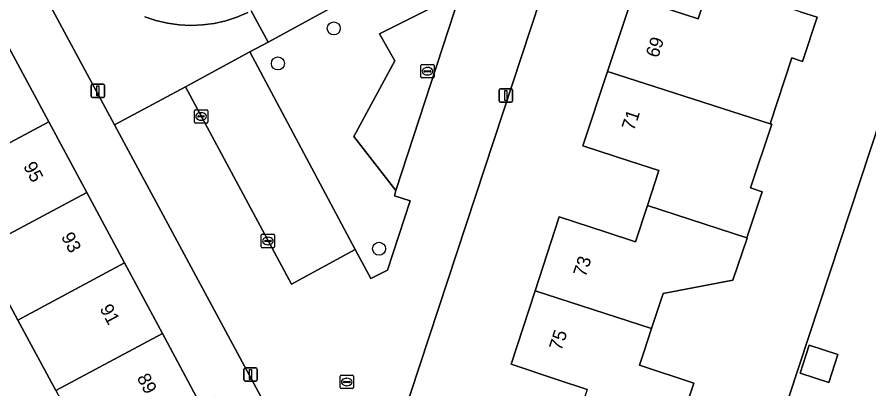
# Model space of a CAD drawing. Extents: x 157793 to 159380, y 380877 to 382313.
# Drawn here: x 159017.6 to 159081.4, y 381779.3 to 381807.1 of the extents above; entities that cross this region are included whole.
import ezdxf

# ---------------------------------------------------------------- set-up
doc = ezdxf.new("R2010")
doc.units = 0
for name, color, linetype in [('IMGEO_Boom', 7, 'Continuous'), ('IMGEO_Erf', 7, 'Continuous'), ('IMGEO_Groenvoorziening', 7, 'Continuous'), ('IMGEO_Kolk', 7, 'Continuous'), ('IMGEO_Lichtmast', 7, 'Continuous'), ('IMGEO_Pand', 7, 'Continuous'), ('IMGEO_Pand_nummerreeks', 7, 'Continuous'), ('IMGEO_Parkeervlak_open', 7, 'Continuous'), ('IMGEO_Voetpad_open', 7, 'Continuous')]:
    doc.layers.add(name, color=color, linetype=linetype)

msp = doc.modelspace()

# ---------------------------------------------------------------- linework, layer by layer
at = {"layer": 'IMGEO_Boom'}
for centre in [(159041.307, 381806.281), (159037.126, 381803.656), (159044.696, 381789.773)]:
    msp.add_circle(centre, 0.489, dxfattribs=at)
at = {"layer": 'IMGEO_Erf'}
for points in [[(159075.974, 381866.892), (159059.531, 381816.868), (159045.688, 381774.756), (159071.299, 381766.292), (159071.386, 381766.556), (159068.822, 381767.383), (159069.694, 381770.085), (159072.274, 381769.253), (159085.348, 381808.976)], [(159064.809, 381808.233), (159068.584, 381806.992), (159069.476, 381809.705)], [(159060.263, 381779.238), (159058.089, 381779.957), (159054.576, 381781.119), (159056.376, 381786.629), (159058.186, 381792.172), (159061.701, 381791.017), (159063.887, 381790.298), (159064.778, 381793.008), (159065.639, 381795.628), (159063.454, 381796.346), (159059.959, 381797.495), (159061.805, 381803.066), (159063.645, 381808.616)], [(159076.216, 381807.527), (159077.479, 381807.115), (159076.4, 381803.81), (159075.585, 381804.076), (159073.973, 381799.139), (159074.086, 381799.102), (159072.487, 381794.333), (159073.369, 381794.037), (159072.212, 381790.586), (159072.241, 381790.576), (159071.186, 381787.431), (159065.958, 381786.425), (159065.094, 381783.795), (159064.51, 381782.021), (159064.189, 381781.045), (159068.247, 381779.71), (159067.419, 381777.125)], [(159020.497, 381779.152), (159017.659, 381784.433), (159014.816, 381789.721), (159011.973, 381795.01), (159009.131, 381800.299), (159006.231, 381805.693), (158999.159, 381801.948), (159000, 381800.383), (159002.059, 381796.552), (159004.901, 381791.266), (159007.741, 381785.981), (159010.573, 381780.713), (159013.413, 381775.429)]]:
    msp.add_lwpolyline(points, dxfattribs=at)
msp.add_lwpolyline([(159024.909, 381799.053), (159017.924, 381812.047), (159014.241, 381810.006), (159017.152, 381804.574), (159019.985, 381799.287), (159022.819, 381794), (159025.653, 381788.712), (159028.491, 381783.416), (159030.209, 381780.209), (159031.242, 381778.282), (159031.314, 381778.148), (159032.402, 381778.732), (159035.278, 381773.405), (159038.125, 381768.129), (159040.974, 381762.851), (159043.821, 381757.576), (159046.67, 381752.299), (159047.911, 381750), (159049.639, 381746.798), (159041.771, 381742.586), (159042.313, 381741.602), (159053.185, 381746.457), (159052.258, 381748.181), (159051.28, 381750)], close=True, dxfattribs=at)
at = {"layer": 'IMGEO_Groenvoorziening'}
msp.add_lwpolyline([(159112.829, 381848.642), (159113.045, 381849.399), (159113.067, 381850.187), (159112.496, 381852.062), (159112.145, 381853.9), (159111.989, 381855.765), (159111.008, 381857.806), (159110.656, 381858.625), (159110.018, 381859.574), (159109.197, 381860.37), (159108.228, 381860.977), (159101.91, 381863.842), (159100.945, 381860.757), (159102.25, 381860.329), (159086.702, 381813.089), (159087.55, 381812.812), (159086.206, 381808.696), (159085.348, 381808.976), (159072.274, 381769.253)], dxfattribs=at)
for points in [[(159045.949, 381794.15), (159042.807, 381798.191), (159045.882, 381803.844), (159044.73, 381805.884), (159049.771, 381808.393), (159050.774, 381808.892), (159051.654, 381811.517), (159050.861, 381811.781), (159049.374, 381812.276), (159047.081, 381811.046), (159043.118, 381808.92), (159041.663, 381808.121), (159036.393, 381805.264), (159035.017, 381804.518), (159042.91, 381789.722), (159044.07, 381787.547), (159045.332, 381788.175), (159047.03, 381793.359), (159045.842, 381793.747)], [(159050.774, 381808.892), (159049.771, 381808.393), (159044.73, 381805.884), (159045.882, 381803.844), (159042.807, 381798.191), (159045.949, 381794.15)], [(159076.221, 381780.445), (159076.894, 381782.544), (159079.032, 381781.859), (159078.36, 381779.76)]]:
    msp.add_lwpolyline(points, close=True, dxfattribs=at)
at = {"layer": 'IMGEO_Kolk'}
for p, q in [((159047.824, 381802.647), (159047.824, 381803.499)), ((159047.899, 381803.573), (159048.751, 381803.573)), ((159048.083, 381803.067), (159048.083, 381803.079)), ((159048.521, 381803.03), (159048.123, 381803.03)), ((159048.126, 381803.116), (159048.524, 381803.116)), ((159048.312, 381803.353), (159048.337, 381803.353)), ((159048.567, 381803.079), (159048.567, 381803.067)), ((159048.825, 381803.499), (159048.825, 381802.647)), ((159048.751, 381802.573), (159047.899, 381802.573)), ((159048.335, 381802.793), (159048.31, 381802.793)), ((159030.877, 381799.263), (159030.877, 381800.115)), ((159030.952, 381800.189), (159031.804, 381800.189)), ((159031.365, 381799.969), (159031.39, 381799.969)), ((159031.878, 381800.115), (159031.878, 381799.263)), ((159031.804, 381799.189), (159030.952, 381799.189)), ((159031.136, 381799.683), (159031.136, 381799.695)), ((159031.574, 381799.646), (159031.176, 381799.646)), ((159031.179, 381799.732), (159031.577, 381799.732)), ((159031.388, 381799.409), (159031.363, 381799.409)), ((159031.62, 381799.695), (159031.62, 381799.683)), ((159035.956, 381790.855), (159036.808, 381790.855)), ((159035.881, 381789.929), (159035.881, 381790.781)), ((159036.14, 381790.349), (159036.14, 381790.361)), ((159036.578, 381790.312), (159036.18, 381790.312)), ((159036.183, 381790.398), (159036.581, 381790.398)), ((159036.369, 381790.635), (159036.394, 381790.635)), ((159036.624, 381790.361), (159036.624, 381790.349)), ((159036.882, 381790.781), (159036.882, 381789.929)), ((159036.808, 381789.855), (159035.956, 381789.855)), ((159036.392, 381790.075), (159036.367, 381790.075)), ((159041.782, 381779.368), (159041.782, 381780.22)), ((159041.857, 381780.294), (159042.709, 381780.294)), ((159042.27, 381780.074), (159042.295, 381780.074)), ((159042.783, 381780.22), (159042.783, 381779.368)), ((159042.041, 381779.788), (159042.041, 381779.8)), ((159042.479, 381779.751), (159042.081, 381779.751)), ((159042.084, 381779.837), (159042.482, 381779.837)), ((159042.293, 381779.514), (159042.268, 381779.514)), ((159042.525, 381779.8), (159042.525, 381779.788)), ((159042.709, 381779.294), (159041.857, 381779.294))]:
    msp.add_line(p, q, dxfattribs=at)
for points in [[(159047.824, 381802.647), (159047.824, 381803.499)], [(159047.899, 381803.573), (159048.751, 381803.573)], [(159048.825, 381803.499), (159048.825, 381802.647)], [(159048.751, 381802.573), (159047.899, 381802.573)], [(159030.877, 381799.263), (159030.877, 381800.115)], [(159030.952, 381800.189), (159031.804, 381800.189)], [(159031.878, 381800.115), (159031.878, 381799.263)], [(159031.804, 381799.189), (159030.952, 381799.189)], [(159035.956, 381790.855), (159036.808, 381790.855)], [(159035.881, 381789.929), (159035.881, 381790.781)], [(159036.882, 381790.781), (159036.882, 381789.929)], [(159036.808, 381789.855), (159035.956, 381789.855)], [(159041.782, 381779.368), (159041.782, 381780.22)], [(159041.857, 381780.294), (159042.709, 381780.294)], [(159042.783, 381780.22), (159042.783, 381779.368)], [(159042.709, 381779.294), (159041.857, 381779.294)]]:
    msp.add_lwpolyline(points, dxfattribs=at)
for centre, radius, start, end in [((159047.901, 381803.497), 0.0765, 91.55205, 178.44795), ((159047.901, 381803.497), 0.0765, 91.55205, 178.44795), ((159048.123, 381803.076), 0.0403, 85.87752, 175.75265), ((159048.12, 381803.066), 0.0366, 178.93798, 274.71019), ((159048.524, 381803.073), 0.043, 264.86636, 352.45326), ((159048.528, 381803.078), 0.0386, 1.73085, 96.63898), ((159048.749, 381803.497), 0.0765, 1.55205, 88.44795), ((159048.749, 381803.497), 0.0765, 1.55205, 88.44795), ((159047.901, 381802.649), 0.0765, 181.55205, 268.44795), ((159047.901, 381802.649), 0.0765, 181.55205, 268.44795), ((159048.749, 381802.649), 0.0765, 271.55205, 358.44795), ((159048.749, 381802.649), 0.0765, 271.55205, 358.44795), ((159030.954, 381800.113), 0.0765, 91.55205, 178.44795), ((159030.954, 381800.113), 0.0765, 91.55205, 178.44795), ((159031.802, 381800.113), 0.0765, 1.55205, 88.44795), ((159031.802, 381800.113), 0.0765, 1.55205, 88.44795), ((159030.954, 381799.265), 0.0765, 181.55205, 268.44795), ((159030.954, 381799.265), 0.0765, 181.55205, 268.44795), ((159031.176, 381799.692), 0.0403, 85.87752, 175.75265), ((159031.173, 381799.682), 0.0366, 178.93798, 274.71019), ((159031.577, 381799.689), 0.043, 264.86636, 352.45326), ((159031.581, 381799.694), 0.0386, 1.73085, 96.63898), ((159031.802, 381799.265), 0.0765, 271.55205, 358.44795), ((159031.802, 381799.265), 0.0765, 271.55205, 358.44795), ((159035.958, 381790.779), 0.0765, 91.55205, 178.44795), ((159035.958, 381790.779), 0.0765, 91.55205, 178.44795), ((159036.806, 381790.779), 0.0765, 1.55205, 88.44795), ((159036.806, 381790.779), 0.0765, 1.55205, 88.44795), ((159036.18, 381790.358), 0.0403, 85.87752, 175.75265), ((159036.177, 381790.348), 0.0366, 178.93798, 274.71019), ((159036.581, 381790.355), 0.043, 264.86636, 352.45326), ((159036.585, 381790.36), 0.0386, 1.73085, 96.63898), ((159035.958, 381789.931), 0.0765, 181.55205, 268.44795), ((159035.958, 381789.931), 0.0765, 181.55205, 268.44795), ((159036.806, 381789.931), 0.0765, 271.55205, 358.44795), ((159036.806, 381789.931), 0.0765, 271.55205, 358.44795), ((159041.859, 381780.218), 0.0765, 91.55205, 178.44795), ((159041.859, 381780.218), 0.0765, 91.55205, 178.44795), ((159042.707, 381780.218), 0.0765, 1.55205, 88.44795), ((159042.707, 381780.218), 0.0765, 1.55205, 88.44795), ((159041.859, 381779.37), 0.0765, 181.55205, 268.44795), ((159041.859, 381779.37), 0.0765, 181.55205, 268.44795), ((159042.081, 381779.797), 0.0403, 85.87752, 175.75265), ((159042.078, 381779.787), 0.0366, 178.93798, 274.71019), ((159042.482, 381779.794), 0.043, 264.86636, 352.45326), ((159042.486, 381779.799), 0.0386, 1.73085, 96.63898), ((159042.707, 381779.37), 0.0765, 271.55205, 358.44795), ((159042.707, 381779.37), 0.0765, 271.55205, 358.44795)]:
    msp.add_arc(centre, radius, start, end, dxfattribs=at)
for centre, major_axis, ratio, start_param, end_param in [((159048.311, 381803.073), (-0.387, 0.002), 0.722429, 4.712389, 7.853982), ((159048.336, 381803.073), (-0.39, 0.002), 0.717154, 1.570796, 4.712389), ((159031.364, 381799.689), (-0.387, 0.002), 0.722429, 4.712389, 7.853982), ((159031.389, 381799.689), (-0.39, 0.002), 0.717154, 1.570796, 4.712389), ((159036.368, 381790.355), (-0.387, 0.002), 0.722429, 4.712389, 7.853982), ((159036.393, 381790.355), (-0.39, 0.002), 0.717154, 1.570796, 4.712389), ((159042.269, 381779.794), (-0.387, 0.002), 0.722429, 4.712389, 7.853982), ((159042.294, 381779.794), (-0.39, 0.002), 0.717154, 1.570796, 4.712389)]:
    msp.add_ellipse(centre, major_axis=major_axis, ratio=ratio, start_param=start_param, end_param=end_param, dxfattribs=at)
at = {"layer": 'IMGEO_Lichtmast'}
for p, q in [((159023.153, 381801.214), (159023.153, 381802.014)), ((159023.153, 381802.014), (159023.153, 381801.214)), ((159023.253, 381802.114), (159024.043, 381802.114)), ((159024.043, 381802.114), (159023.253, 381802.114)), ((159024.143, 381802.014), (159024.143, 381801.214)), ((159024.143, 381801.214), (159024.143, 381802.014)), ((159053.793, 381801.753), (159054.583, 381801.753)), ((159054.583, 381801.753), (159053.793, 381801.753)), ((159024.043, 381801.114), (159023.253, 381801.114)), ((159023.253, 381801.114), (159024.043, 381801.114)), ((159053.693, 381800.853), (159053.693, 381801.653)), ((159053.693, 381801.653), (159053.693, 381800.853)), ((159054.683, 381801.653), (159054.683, 381800.853)), ((159054.683, 381800.853), (159054.683, 381801.653)), ((159054.583, 381800.753), (159053.793, 381800.753)), ((159053.793, 381800.753), (159054.583, 381800.753)), ((159034.588, 381779.943), (159034.588, 381780.743)), ((159034.588, 381780.743), (159034.588, 381779.943)), ((159034.688, 381780.843), (159035.478, 381780.843)), ((159035.478, 381780.843), (159034.688, 381780.843)), ((159035.578, 381780.743), (159035.578, 381779.943)), ((159035.578, 381779.943), (159035.578, 381780.743)), ((159035.478, 381779.843), (159034.688, 381779.843)), ((159034.688, 381779.843), (159035.478, 381779.843))]:
    msp.add_line(p, q, dxfattribs=at)
for points in [[(159023.573, 381801.989), (159023.723, 381801.989), (159023.723, 381801.239), (159023.573, 381801.239), (159023.573, 381801.989)], [(159054.113, 381801.628), (159054.263, 381801.628), (159054.263, 381800.878), (159054.113, 381800.878), (159054.113, 381801.628)], [(159035.008, 381780.718), (159035.158, 381780.718), (159035.158, 381779.968), (159035.008, 381779.968), (159035.008, 381780.718)]]:
    msp.add_lwpolyline(points, dxfattribs=at)
for centre, start, end in [((159023.253, 381802.014), 90, 180), ((159023.253, 381802.014), 90, 180), ((159024.043, 381802.014), 0, 90), ((159024.043, 381802.014), 360, 90), ((159053.793, 381801.653), 90, 180), ((159053.793, 381801.653), 90, 180), ((159054.583, 381801.653), 0, 90), ((159054.583, 381801.653), 360, 90), ((159023.253, 381801.214), 180, 270), ((159023.253, 381801.214), 180, 270), ((159024.043, 381801.214), 270, 0), ((159024.043, 381801.214), 270, 0), ((159053.793, 381800.853), 180, 270), ((159053.793, 381800.853), 180, 270), ((159054.583, 381800.853), 270, 0), ((159054.583, 381800.853), 270, 0), ((159034.688, 381780.743), 90, 180), ((159034.688, 381780.743), 90, 180), ((159035.478, 381780.743), 0, 90), ((159035.478, 381780.743), 360, 90), ((159034.688, 381779.943), 180, 270), ((159034.688, 381779.943), 180, 270), ((159035.478, 381779.943), 270, 0), ((159035.478, 381779.943), 270, 0)]:
    msp.add_arc(centre, 0.1, start, end, dxfattribs=at)
at = {"layer": 'IMGEO_Pand'}
for points in [[(159076.216, 381807.527), (159076.073, 381807.574), (159075.241, 381807.847), (159069.476, 381809.705), (159068.584, 381806.992), (159064.809, 381808.233), (159063.645, 381808.616), (159061.805, 381803.066), (159073.973, 381799.139), (159075.585, 381804.076), (159076.4, 381803.81), (159077.479, 381807.115)], [(159009.131, 381800.299), (159011.973, 381795.01), (159019.985, 381799.287), (159017.152, 381804.574)], [(159061.805, 381803.066), (159059.959, 381797.495), (159063.454, 381796.346), (159065.639, 381795.628), (159064.778, 381793.008), (159072.212, 381790.586), (159073.369, 381794.037), (159072.487, 381794.333), (159074.086, 381799.102), (159073.973, 381799.139)], [(159019.985, 381799.287), (159011.973, 381795.01), (159014.816, 381789.721), (159022.819, 381794)], [(159017.659, 381784.433), (159025.653, 381788.712), (159022.819, 381794), (159014.816, 381789.721)], [(159065.094, 381783.795), (159065.958, 381786.425), (159071.186, 381787.431), (159072.241, 381790.576), (159072.212, 381790.586), (159064.778, 381793.008), (159063.887, 381790.298), (159061.701, 381791.017), (159058.186, 381792.172), (159056.376, 381786.629)], [(159017.659, 381784.433), (159020.497, 381779.152), (159028.491, 381783.416), (159025.653, 381788.712)], [(159064.51, 381782.021), (159065.094, 381783.795), (159056.376, 381786.629), (159054.576, 381781.119), (159058.089, 381779.957), (159060.263, 381779.238), (159059.37, 381776.485), (159062.168, 381775.583), (159066.48, 381774.193), (159067.419, 381777.125), (159068.247, 381779.71), (159064.189, 381781.045)], [(159028.491, 381783.416), (159020.497, 381779.152), (159023.34, 381773.864), (159024.446, 381774.458), (159031.314, 381778.148), (159031.242, 381778.282), (159030.209, 381780.209)], [(159076.221, 381780.445), (159078.36, 381779.76), (159079.032, 381781.859), (159076.894, 381782.544)]]:
    msp.add_lwpolyline(points, close=True, dxfattribs=at)
at = {"layer": 'IMGEO_Parkeervlak_open'}
msp.add_lwpolyline([(159035.017, 381804.518), (159030.207, 381801.901), (159038.134, 381787.119), (159042.91, 381789.722)], close=True, dxfattribs=at)
at = {"layer": 'IMGEO_Voetpad_open'}
for points in [[(159045.622, 381774.547), (159045.688, 381774.756), (159059.531, 381816.868)], [(159017.924, 381812.047), (159024.909, 381799.053), (159030.207, 381801.901), (159035.017, 381804.518), (159036.393, 381805.264), (159035.129, 381807.596)], [(159050.774, 381808.892), (159045.949, 381794.15), (159045.842, 381793.747), (159047.03, 381793.359), (159045.332, 381788.175), (159044.07, 381787.547), (159042.91, 381789.722), (159038.134, 381787.119), (159030.207, 381801.901), (159024.909, 381799.053), (159051.28, 381750)], [(159035.129, 381807.596), (159036.393, 381805.264), (159041.663, 381808.121)], [(159034.871, 381807.468), (159034.06, 381807.125), (159033.221, 381806.856), (159032.362, 381806.662), (159031.489, 381806.546), (159030.609, 381806.509), (159029.729, 381806.55), (159028.857, 381806.67), (159027.998, 381806.867), (159027.161, 381807.141)], [(159027.161, 381807.141), (159027.998, 381806.867), (159028.857, 381806.67), (159029.729, 381806.55), (159030.609, 381806.509), (159031.489, 381806.546), (159032.362, 381806.662), (159033.221, 381806.856), (159034.06, 381807.125), (159034.871, 381807.468)]]:
    msp.add_lwpolyline(points, dxfattribs=at)

# ---------------------------------------------------------------- texts
at = {"layer": 'IMGEO_Pand_nummerreeks'}
for s, rotation, p in [('69', 71.65983, (159065.576, 381804.019)), ('71', 71.66248, (159063.769, 381798.566)), ('95', 298.18701, (159018.044, 381795.967)), ('93', 298.18701, (159020.877, 381790.68)), ('73', 71.91254, (159060.145, 381787.604)), ('91', 298.18701, (159023.764, 381785.293)), ('75', 71.91193, (159058.34, 381782.079)), ('89', 298.18931, (159026.544, 381780.104))]:
    msp.add_text(s, height=1, rotation=rotation, dxfattribs=at).set_placement(p)

doc.saveas('drawing.dxf')
